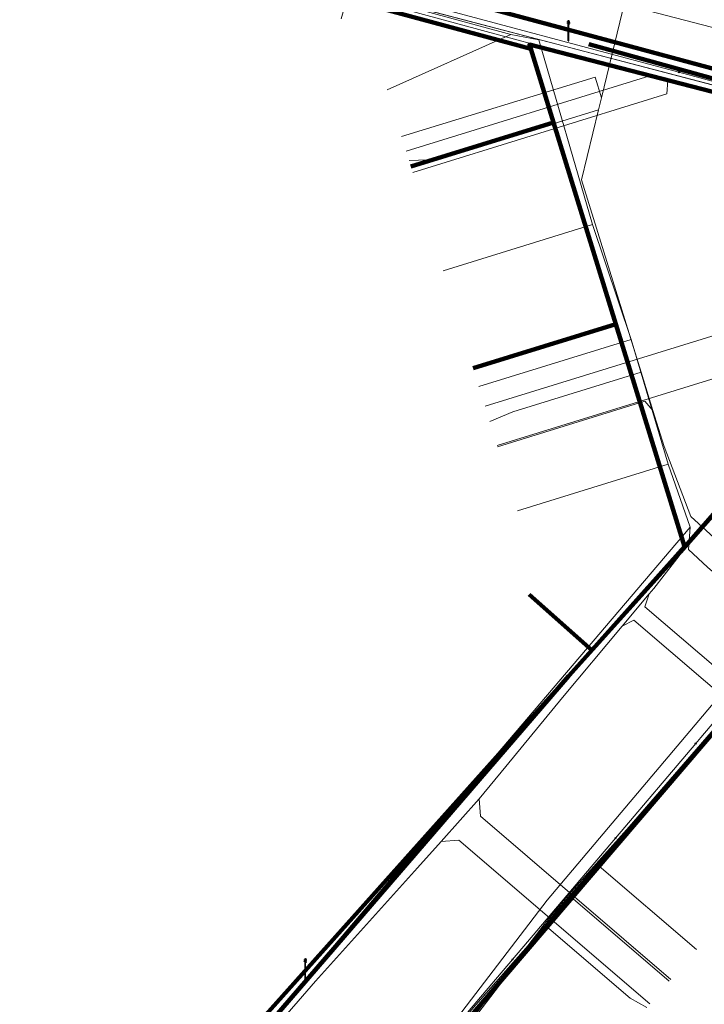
# Model space of a CAD drawing. Extents: x 152558 to 154479, y 462974 to 463683.
# Tile 256 of 638: x 153577 to 153604, y 463461 to 463501. Entities that reach past the tile are written whole.
import ezdxf
from ezdxf.lldxf.tags import DXFTag

# ---------------------------------------------------------------- set-up
doc = ezdxf.new("R2010")
doc.units = 0
doc.header["$LTSCALE"] = 0.2
doc.layers.get('0').update_dxf_attribs({"linetype": 'CONTINUOUS'})
for name, color, linetype, lineweight in [('B-RO-KL-DATA_COAXIAAL_7_ZIGGO BV-G', 90, 'KL-DATA-N', 18), ('B-RO-KL-DATA_DUCT_ZIGGO BV-G', 90, 'CONTINUOUS', 100), ('B-RO-KL-DATA_EUROFIBER NEDERLAND BV-G', 90, 'KL-DATA-N', 18), ('B-RO-KL-DATA_KABELBED_KPN BV-G', 90, 'CONTINUOUS', 100), ('B-RO-KL-DATA_KABELBED_ZIGGO BV-G', 90, 'CONTINUOUS', 100), ('B-RO-KL-DATA_REGGEFIBER OPERATOR BV-G', 90, 'KL-DATA-N', 18), ('B-RO-KL-ET_LS_400 V_STEDIN NETBEHEER BV-G', 190, 'KL-LS-N', 18), ('B-RO-KL-ET_LS_GEMEENTE AMERSFOORT-S', 190, 'CONTINUOUS', 25), ('B-RO-KL-GAS_LD_KOPER_22_0.1 BAR_STEDIN NETBEHEER BV-G', 50, 'KL-GAS-LD-N', 18), ('B-RO-KL-GAS_LD_PVC_110_0.1 BAR_STEDIN NETBEHEER BV-G', 50, 'KL-GAS-LD-N', 18), ('B-RO-KL-GAS_LD_PVC_63_0.1 BAR_STEDIN NETBEHEER BV-G', 50, 'KL-GAS-LD-N', 18), ('B-RO-KL-WATER_100_VITENS-G', 170, 'KL-WATER-N', 18), ('B-RO-KL-WATER_150_VITENS-G', 170, 'KL-WATER-N', 18), ('B-RO-KL-WATER_HULPSTUK_VITENS-S', 170, 'CONTINUOUS', 25)]:
    doc.layers.add(name, color=color, linetype=linetype, lineweight=lineweight)
doc.styles.add('NLCS-ISO', font='NLCS-ISO.ttf')
tags = doc.linetypes.add('KL-DATA-N', pattern='A,4,-1,[101,NLCS.SHX,S=0.5,R=0,X=0,Y=0],-1,4,-1,["D",Standard,S=1,R=0,X=-0.25,Y=-0.5],-1.5', length=12.5).pattern_tags.tags
tags[18] = DXFTag(74, 10)
tags = doc.linetypes.add('KL-GAS-LD-N', pattern='A,4,-1,[69,NLCS.SHX,S=0.5,R=0,X=0,Y=0],-1,4,-1,["L",Standard,S=1,R=0,X=0.25,Y=-0.5],-2', length=13).pattern_tags.tags
tags[18] = DXFTag(74, 10)
tags = doc.linetypes.add('KL-LS-N', pattern='A,4,-1,[103,NLCS.SHX,S=0.75,R=0,X=0,Y=0],-1,4,-1,["L",Standard,S=1,R=0,X=0,Y=-0.5],-2', length=13).pattern_tags.tags
tags[18] = DXFTag(74, 10)
doc.linetypes.add('KL-WATER-N', pattern='A,7,-0.5,[168,NLCS.SHX,S=0.75,R=0,X=0.75,Y=0],-2', length=9.5)

# ---------------------------------------------------------------- blocks, each defined once
blk = doc.blocks.new('SKL-WTB_HULP_OVERIG-SO')
at = {"color": 0, "linetype": 'ByBlock', "lineweight": 18}
for points in [[(-0.14, 0.14), (0.14, -0.14)], [(0.14, 0.14), (-0.14, -0.14)]]:
    blk.add_lwpolyline(points, dxfattribs=at)
at = {"color": 0, "linetype": 'ByBlock', "lineweight": 18, "style": 'NLCS-ISO', "flags": 1}
for tag, p in [('TYPE', (1.5, 0)), ('LABEL', (1.5, -1.5)), ('OMSCHRIJVING', (1.5, -3))]:
    blk.add_attdef(tag, p, '', height=1, dxfattribs=at)
blk = doc.blocks.new('SKL-ET_LS_MAST-SO')
for p, q in [((-0.05, 2.07), (0.05, 2.07)), ((-0.05, -2), (0.05, -2))]:
    blk.add_line(p, q)
for points in [[(-0.05, -2), (-0.05, 2.07)], [(0.05, -2), (0.05, 2.07)], [(-0.18, 1.76), (-0.22, 1.76), (-0.22, 1.84), (-0.18, 1.84), (-0.18, 1.79)], [(-0.18, 1.49), (-0.22, 1.49), (-0.22, 1.57), (-0.18, 1.57), (-0.18, 1.52)], [(-0.18, 1.79), (-0.05, 1.79)], [(-0.18, 1.76), (-0.05, 1.76)], [(-0.18, 1.52), (-0.05, 1.52)], [(-0.18, 1.49), (-0.05, 1.49)], [(0.18, 1.92), (0.05, 1.92)], [(0.18, 1.89), (0.05, 1.89)], [(0.18, 1.66), (0.05, 1.66)], [(0.18, 1.63), (0.05, 1.63)], [(0.18, 1.39), (0.05, 1.39)], [(0.18, 1.36), (0.05, 1.36)], [(0.18, 1.89), (0.22, 1.89), (0.22, 1.97), (0.18, 1.97), (0.18, 1.92)], [(0.18, 1.63), (0.22, 1.63), (0.22, 1.71), (0.18, 1.71), (0.18, 1.66)], [(0.18, 1.36), (0.22, 1.36), (0.22, 1.44), (0.18, 1.44), (0.18, 1.39)]]:
    blk.add_lwpolyline(points)

msp = doc.modelspace()

# ---------------------------------------------------------------- linework, layer by layer
at = {"layer": 'B-RO-KL-DATA_COAXIAAL_7_ZIGGO BV-G', "flags": 128}
for points in [[(153634.47, 463489.63), (153634.549, 463489.92), (153629.082, 463491.428), (153619.326, 463494.325), (153617.377, 463494.828), (153611.566, 463496.327), (153597.387, 463499.984), (153597.438, 463499.818), (153596.769, 463500), (153590.04, 463501.828), (153589.819, 463501.017)], [(153634.47, 463489.63), (153634.549, 463489.92), (153629.082, 463491.428), (153619.326, 463494.325), (153617.377, 463494.828), (153611.566, 463496.327), (153597.387, 463499.984), (153597.438, 463499.818), (153598.355, 463496.854), (153592.618, 463495.08)], [(153634.47, 463489.63), (153634.549, 463489.92), (153629.082, 463491.428), (153619.326, 463494.325), (153617.377, 463494.828), (153611.566, 463496.327), (153597.387, 463499.984), (153597.438, 463499.818), (153598.355, 463496.854), (153600.864, 463488.742), (153595.132, 463486.969)], [(153634.47, 463489.63), (153634.549, 463489.92), (153629.082, 463491.428), (153619.326, 463494.325), (153617.377, 463494.828), (153611.566, 463496.327), (153597.387, 463499.984), (153597.438, 463499.818), (153598.355, 463496.854), (153600.864, 463488.742), (153603.629, 463479.802), (153599.892, 463475.624), (153597.382, 463477.87)]]:
    msp.add_lwpolyline(points, dxfattribs=at)
at = {"layer": 'B-RO-KL-DATA_DUCT_ZIGGO BV-G', "flags": 128}
for points in [[(153704.065, 463471.708), (153697.779, 463473.352), (153695.49, 463473.95), (153685.747, 463476.912), (153680.615, 463478.247), (153673.812, 463480.006), (153667.703, 463481.586), (153661.594, 463483.165), (153656.665, 463484.439), (153647.3, 463486.861), (153637.218, 463489.648), (153636.424, 463489.867), (153617.456, 463495.112), (153617.377, 463494.828), (153597.387, 463499.984), (153597.438, 463499.818), (153590.04, 463501.828), (153537.693, 463516.201), (153526.197, 463519.103)], [(153704.065, 463471.708), (153697.779, 463473.352), (153695.49, 463473.95), (153685.747, 463476.912), (153680.615, 463478.247), (153673.812, 463480.006), (153667.703, 463481.586), (153661.594, 463483.165), (153656.665, 463484.439), (153647.3, 463486.861), (153637.218, 463489.648), (153636.424, 463489.867), (153635.898, 463489.548), (153634.549, 463489.92), (153629.082, 463491.428), (153619.326, 463494.325), (153617.377, 463494.828), (153597.387, 463499.984), (153597.438, 463499.818), (153590.04, 463501.828), (153537.693, 463516.201), (153526.197, 463519.103)], [(153526.197, 463519.103), (153537.693, 463516.201), (153590.04, 463501.828), (153597.438, 463499.818), (153597.387, 463499.984), (153617.377, 463494.828), (153619.326, 463494.325), (153629.082, 463491.428), (153634.549, 463489.92), (153635.898, 463489.548), (153636.424, 463489.867), (153637.218, 463489.648), (153647.3, 463486.861), (153656.665, 463484.439), (153661.594, 463483.165), (153667.703, 463481.586), (153673.812, 463480.006), (153680.615, 463478.247), (153685.747, 463476.912), (153695.49, 463473.95), (153697.779, 463473.352), (153704.065, 463471.708)], [(153526.197, 463519.103), (153537.693, 463516.201), (153590.04, 463501.828), (153597.438, 463499.818), (153597.387, 463499.984), (153617.377, 463494.828), (153619.326, 463494.325), (153629.082, 463491.428), (153634.549, 463489.92), (153635.898, 463489.548), (153636.424, 463489.867), (153637.218, 463489.648), (153647.3, 463486.861), (153656.665, 463484.439), (153661.594, 463483.165), (153667.703, 463481.586), (153673.812, 463480.006), (153680.615, 463478.247), (153685.747, 463476.912), (153695.49, 463473.95), (153697.779, 463473.352), (153704.065, 463471.708)], [(153526.197, 463519.103), (153537.693, 463516.201), (153590.04, 463501.828), (153597.438, 463499.818), (153597.387, 463499.984), (153617.377, 463494.828), (153619.326, 463494.325), (153629.082, 463491.428), (153634.549, 463489.92), (153635.898, 463489.548), (153636.424, 463489.867), (153637.218, 463489.648), (153647.3, 463486.861), (153656.665, 463484.439), (153661.594, 463483.165), (153667.703, 463481.586), (153673.812, 463480.006), (153680.615, 463478.247), (153685.747, 463476.912), (153695.49, 463473.95), (153697.779, 463473.352), (153704.065, 463471.708)], [(153704.065, 463471.708), (153697.779, 463473.352), (153695.49, 463473.95), (153685.747, 463476.912), (153680.615, 463478.247), (153673.812, 463480.006), (153667.703, 463481.586), (153661.594, 463483.165), (153656.665, 463484.439), (153647.3, 463486.861), (153637.218, 463489.648), (153636.424, 463489.867), (153635.898, 463489.548), (153634.549, 463489.92), (153629.082, 463491.428), (153619.326, 463494.325), (153617.377, 463494.828), (153597.387, 463499.984), (153597.438, 463499.818), (153590.04, 463501.828), (153537.693, 463516.201), (153526.197, 463519.103)], [(153526.197, 463519.103), (153537.693, 463516.201), (153590.04, 463501.828), (153597.438, 463499.818), (153597.387, 463499.984), (153617.377, 463494.828), (153617.456, 463495.112), (153636.424, 463489.867), (153637.218, 463489.648), (153647.3, 463486.861), (153656.665, 463484.439), (153661.594, 463483.165), (153667.703, 463481.586), (153673.812, 463480.006), (153680.615, 463478.247), (153685.747, 463476.912), (153695.49, 463473.95), (153697.779, 463473.352), (153704.065, 463471.708)], [(153704.065, 463471.708), (153697.779, 463473.352), (153695.49, 463473.95), (153685.747, 463476.912), (153680.615, 463478.247), (153673.812, 463480.006), (153667.703, 463481.586), (153661.594, 463483.165), (153656.665, 463484.439), (153647.3, 463486.861), (153637.218, 463489.648), (153636.424, 463489.867), (153635.898, 463489.548), (153634.549, 463489.92), (153629.082, 463491.428), (153619.326, 463494.325), (153617.377, 463494.828), (153597.387, 463499.984), (153597.438, 463499.818), (153590.04, 463501.828), (153537.693, 463516.201), (153526.197, 463519.103)], [(153704.065, 463471.708), (153697.779, 463473.352), (153695.49, 463473.95), (153685.747, 463476.912), (153680.615, 463478.247), (153673.812, 463480.006), (153667.703, 463481.586), (153661.594, 463483.165), (153656.665, 463484.439), (153647.3, 463486.861), (153637.218, 463489.648), (153636.424, 463489.867), (153635.898, 463489.548), (153634.549, 463489.92), (153629.082, 463491.428), (153619.326, 463494.325), (153617.377, 463494.828), (153597.387, 463499.984), (153597.438, 463499.818), (153590.04, 463501.828), (153537.693, 463516.201), (153526.197, 463519.103)], [(153704.065, 463471.708), (153697.779, 463473.352), (153695.49, 463473.95), (153685.747, 463476.912), (153680.615, 463478.247), (153673.812, 463480.006), (153667.703, 463481.586), (153661.594, 463483.165), (153656.665, 463484.439), (153647.3, 463486.861), (153637.218, 463489.648), (153636.424, 463489.867), (153635.898, 463489.548), (153634.549, 463489.92), (153629.082, 463491.428), (153619.326, 463494.325), (153617.377, 463494.828), (153597.387, 463499.984), (153597.438, 463499.818), (153590.04, 463501.828), (153537.693, 463516.201), (153526.197, 463519.103)], [(153704.065, 463471.708), (153697.779, 463473.352), (153695.49, 463473.95), (153685.747, 463476.912), (153680.615, 463478.247), (153673.812, 463480.006), (153667.703, 463481.586), (153661.594, 463483.165), (153656.665, 463484.439), (153647.3, 463486.861), (153637.218, 463489.648), (153636.424, 463489.867), (153635.898, 463489.548), (153634.549, 463489.92), (153629.082, 463491.428), (153619.326, 463494.325), (153617.377, 463494.828), (153597.387, 463499.984), (153597.438, 463499.818), (153590.04, 463501.828), (153537.693, 463516.201), (153526.197, 463519.103)]]:
    msp.add_lwpolyline(points, dxfattribs=at)
at = {"layer": 'B-RO-KL-DATA_EUROFIBER NEDERLAND BV-G', "flags": 128}
msp.add_lwpolyline([(153121.5, 463384.9), (153118.7, 463385.3), (153112.3, 463387), (153111.1, 463387.4), (153110.2, 463388.1), (153110.6, 463390.3), (153112.1, 463396.3), (153113.1, 463402.8), (153113.3, 463406.2), (153112.9, 463407.3), (153112.9, 463413.6), (153112, 463421.3), (153109.9, 463428.3), (153107.1, 463435.7), (153103.8, 463442.4), (153099.1, 463449.1), (153096, 463452.3), (153095, 463454.7), (153091.2, 463458.4), (153090.7, 463459.4), (153088.4, 463461), (153067.9, 463474.2), (153053.1, 463483.3), (153038.5, 463492.6), (153043.8, 463501), (153043.8, 463501.4), (153037.9, 463505.5), (153029.7, 463510.5), (153009.1, 463523.3), (153002.1, 463528), (152977.7, 463543.5), (152974.3, 463546.2), (152971.2, 463550.5), (152969, 463555.7), (152968.3, 463559.4), (152966.8, 463570.2), (152964.1, 463591.5), (152962.6, 463604.2), (152960.9, 463617.6), (152960.6, 463619.3), (152959.2, 463630.8), (152957.4, 463644.6), (152957.3, 463646.4), (152961.1, 463649), (152966, 463650.4), (152979, 463654.6), (152994.9, 463659.6), (152998.1, 463658.9), (153005.8, 463659.7), (153008.3, 463661), (153013.2, 463661.1), (153014.8, 463661.3), (153017.6, 463662.4), (153026.3, 463662.8), (153030.7, 463662.6), (153037.6, 463661.8), (153046.8, 463660.4), (153057.3, 463657.7), (153068.9, 463653.5), (153083.7, 463647.9), (153094.5, 463643.5), (153097.3, 463642.9), (153103.9, 463640.4), (153111.5, 463636.9), (153126.6, 463631.2), (153152.7, 463621), (153154.4, 463620.5), (153156.3, 463619.7), (153157.9, 463618.3), (153158.4, 463617.1), (153158, 463614.3), (153158, 463614), (153158.3, 463613.7), (153163.5, 463612.2), (153164.6, 463612.6), (153165.6, 463614.8), (153167, 463615.6), (153168.6, 463615.3), (153187.9, 463610), (153271.4, 463587.6), (153289.4, 463583), (153318.1, 463575.1), (153319.2, 463574.9), (153319.4, 463573.8), (153318.8, 463570), (153319.2, 463569.4), (153320, 463569.1), (153326.4, 463567.3), (153327, 463568.4), (153327.6, 463571.1), (153329, 463572.2), (153329.4, 463572.2), (153356.9, 463564.7), (153365.6, 463562.5), (153366, 463562.5), (153368.7, 463561.9), (153371.2, 463561), (153372.2, 463560.9), (153381.9, 463558.3), (153386.8, 463556.9), (153429.8, 463545.3), (153435.7, 463543.5), (153486.6, 463529.8), (153500.6, 463525.9), (153520.2, 463521), (153578.3, 463505.3), (153611.1, 463496.7), (153617.8, 463494.8), (153679.4, 463478.2), (153685.9, 463476.3), (153687.1, 463475), (153687.5, 463473.8), (153686.8, 463471.6), (153686.4, 463469.8), (153686.8, 463469.3), (153687.4, 463470.1), (153687.5, 463472.1), (153692.084, 463495.773)], dxfattribs=at)
at = {"layer": 'B-RO-KL-DATA_KABELBED_KPN BV-G', "flags": 128}
for points in [[(153685.074, 463477.601), (153682.79, 463478.201), (153673.235, 463480.736), (153629.797, 463492.263), (153620.769, 463494.698), (153615.136, 463496.217), (153601.12, 463500), (153590.076, 463502.98), (153537.903, 463516.973), (153520.871, 463521.268), (153500.281, 463526.798), (153500, 463526.873), (153491.802, 463529.075), (153490.368, 463529.46), (153489.22, 463529.768)], [(153583.424, 463456.556), (153598.958, 463474.589), (153603.444, 463479.566), (153605.289, 463481.662), (153606.26, 463483.074), (153607.167, 463484.529), (153611.925, 463481.698), (153610.039, 463478.778), (153607.935, 463476.01), (153604.51, 463471.994), (153588.024, 463452.727)]]:
    msp.add_lwpolyline(points, dxfattribs=at)
at = {"layer": 'B-RO-KL-DATA_KABELBED_ZIGGO BV-G', "flags": 128}
for points in [[(153590.04, 463501.828), (153597.438, 463499.818)], [(153597.438, 463499.818), (153597.387, 463499.984), (153617.377, 463494.828)], [(153598.355, 463496.854), (153597.438, 463499.818)], [(153599.775, 463500), (153617.456, 463495.112)], [(153592.618, 463495.08), (153598.355, 463496.854)], [(153600.864, 463488.742), (153598.355, 463496.854)], [(153600.864, 463488.742), (153595.132, 463486.969)], [(153599.892, 463475.624), (153603.629, 463479.802), (153600.864, 463488.742)], [(153599.892, 463475.624), (153597.382, 463477.87)], [(153583.837, 463457.674), (153599.892, 463475.624)]]:
    msp.add_lwpolyline(points, dxfattribs=at)
at = {"layer": 'B-RO-KL-DATA_REGGEFIBER OPERATOR BV-G', "flags": 128}
for points in [[(153140, 463381), (153138.4, 463380.7), (153121.4, 463384.1), (153118.7, 463385.3), (153117.1, 463385.7), (153112.3, 463387), (153111.1, 463387.4), (153110.2, 463388.1), (153110.6, 463390.3), (153112.1, 463396.3), (153112.9, 463401.5), (153113.1, 463402.8), (153113.3, 463406.2), (153112.9, 463407.3), (153112.9, 463411.3), (153112.9, 463413.6), (153112, 463421.3), (153109.9, 463428.3), (153107.4, 463434.8), (153107.1, 463435.7), (153103.8, 463442.4), (153103.5, 463442.9), (153099.1, 463449.1), (153096.6, 463452.6), (153095, 463454.7), (153092.7, 463456.9), (153091.2, 463458.4), (153090.7, 463459.4), (153088.4, 463461), (153082.5, 463464.8), (153082.1, 463465.1), (153076.7, 463468.6), (153069.4, 463473.2), (153067.6, 463473.8), (153060.6, 463478.7), (153053.1, 463483.3), (153044.5, 463488.8), (153038.5, 463492.6), (153038.9, 463493.3), (153043.2, 463500), (153043.8, 463501), (153043.8, 463501.4), (153040.5, 463503.7), (153037.9, 463505.5), (153029.7, 463510.5), (153009.1, 463523.3), (153002.1, 463528), (152991.4, 463534.8), (152977.7, 463543.5), (152974.3, 463546.2), (152971.2, 463550.5), (152969, 463555.7), (152968.3, 463559.4), (152966.8, 463570.2), (152966.5, 463572.7), (152966, 463577), (152965.4, 463581.3), (152964.9, 463585.6), (152964.4, 463589.9), (152964.1, 463591.5), (152962.6, 463604.2), (152960.7, 463618.5), (152960.6, 463619.3), (152959.1, 463631.7), (152958.8, 463633.6), (152957.4, 463644.6), (152957.4, 463645.5), (152957.3, 463646.4), (152957.8, 463646.6), (152959.3, 463646.9), (152959.9, 463647), (152960.4, 463646.6), (152960.4, 463646.9), (152960.4, 463648.3), (152961.1, 463649), (152966, 463650.4), (152979, 463654.6), (152994.9, 463659.6), (152996, 463659.4), (152998.1, 463658.9), (153003.5, 463659.5), (153005.8, 463659.7), (153008.3, 463661), (153013.2, 463661.1), (153014.8, 463661.3), (153017.6, 463662.4), (153026.3, 463662.8), (153030.8, 463662.5), (153037.6, 463661.8), (153046.8, 463660.4), (153057.3, 463657.7), (153063.3, 463655.5), (153083.7, 463647.9), (153094.5, 463643.5), (153096.2, 463643.1), (153097.3, 463642.9), (153098.1, 463642.6), (153103.9, 463640.4), (153106.4, 463639.2), (153113, 463636.4), (153130.3, 463629.7), (153146.5, 463623.4), (153152.7, 463621), (153154.4, 463620.5), (153156.3, 463619.7), (153156.6, 463619.4), (153157.9, 463618.3), (153158.4, 463617.1), (153158, 463614.3), (153158, 463614), (153158.3, 463613.7), (153163.5, 463612.2), (153164.6, 463612.6), (153165.6, 463614.8), (153167, 463615.6), (153168.6, 463615.3), (153187.9, 463610), (153209.5, 463604.2), (153244.2, 463594.8), (153247.7, 463593.9), (153272.9, 463587.2), (153287.4, 463583.5), (153310.9, 463577.1), (153318.1, 463575.1), (153319.2, 463574.9), (153319.4, 463573.8), (153319, 463571.1), (153318.8, 463570), (153319.2, 463569.4), (153320, 463569.1), (153325.9, 463567.4), (153326.4, 463567.3), (153326.7, 463567.9), (153327, 463568.4), (153327.6, 463571.1), (153329, 463572.2), (153329.4, 463572.2), (153331.9, 463571.6), (153353.8, 463565.6), (153365.6, 463562.5), (153366, 463562.5), (153368.7, 463561.9), (153371.2, 463561), (153372.2, 463560.9), (153381.9, 463558.3), (153386.8, 463556.9), (153387.6, 463556.7), (153411.5, 463550.2), (153432.6, 463544.5), (153435.7, 463543.5), (153444.9, 463541), (153459.6, 463537.1), (153486.6, 463529.8), (153494.7, 463527.5), (153500.6, 463525.9), (153520.2, 463521), (153536.3, 463516.6), (153578.3, 463505.3), (153611.1, 463496.7), (153617.8, 463494.8), (153629.3, 463491.7), (153642.5, 463488.1), (153659.8, 463483.5), (153679.4, 463478.2), (153685.9, 463476.3), (153687.1, 463475), (153687.5, 463473.8), (153686.8, 463471.8), (153686.8, 463471.6), (153686.4, 463469.8), (153686.8, 463469.3), (153687.4, 463470.1), (153687.5, 463472.1), (153692.127, 463495.761)], [(153326.396, 463567.308), (153326.742, 463567.867), (153326.964, 463568.38), (153327.637, 463571.139), (153329.002, 463572.153), (153329.369, 463572.22), (153331.853, 463571.569), (153353.834, 463565.572), (153365.559, 463562.476), (153366.008, 463562.501), (153368.674, 463561.901), (153371.164, 463560.977), (153372.201, 463560.857), (153381.856, 463558.294), (153386.767, 463556.909), (153387.643, 463556.672), (153411.517, 463550.236), (153432.619, 463544.466), (153435.699, 463543.548), (153444.921, 463541.03), (153459.6, 463537.129), (153486.624, 463529.81), (153494.661, 463527.511), (153500.641, 463525.899), (153520.178, 463521.018), (153536.299, 463516.561), (153578.259, 463505.294), (153611.112, 463496.701), (153617.773, 463494.781), (153629.293, 463491.718), (153642.495, 463488.08), (153659.826, 463483.533), (153679.376, 463478.154), (153685.945, 463476.294), (153687.121, 463475.025), (153687.507, 463473.843), (153686.84, 463471.798), (153686.799, 463471.613)], [(153509.89, 463522.693), (153510.118, 463523.463), (153513.537, 463522.554), (153513.611, 463522.534), (153519.439, 463520.983), (153541.542, 463515.113), (153546.086, 463513.938), (153552.385, 463512.259), (153558.576, 463510.517), (153564.39, 463508.947), (153573.243, 463506.759), (153596.636, 463500.387), (153597.771, 463500.169), (153599.926, 463492.747), (153601.481, 463488.126), (153602.97, 463483.112), (153603.855, 463480.574), (153603.783, 463479.678), (153604.552, 463478.973), (153607.619, 463476.334), (153607.892, 463476.125)], [(153573.243, 463506.759), (153596.636, 463500.387)], [(153591.668, 463498.167), (153596.636, 463500.387)], [(153596.636, 463500.387), (153597.771, 463500.169), (153599.926, 463492.747)], [(153593.919, 463490.889), (153599.926, 463492.747)], [(153599.926, 463492.747), (153601.481, 463488.126)], [(153595.359, 463486.232), (153601.481, 463488.126)], [(153601.481, 463488.126), (153602.97, 463483.112)], [(153602.97, 463483.112), (153603.855, 463480.574), (153584.799, 463458.197)], [(153596.905, 463481.236), (153602.97, 463483.112)], [(153580.309, 463444.065), (153582.985, 463447.076), (153585.311, 463449.797), (153595.239, 463461.375), (153597.337, 463463.757), (153600.093, 463467.027), (153605.046, 463472.736), (153606.336, 463474.312), (153607.892, 463476.125)], [(153600.093, 463467.027), (153605.046, 463472.736)], [(153595.239, 463461.375), (153597.337, 463463.757), (153600.093, 463467.027)], [(153600.093, 463467.027), (153604.103, 463463.593)]]:
    msp.add_lwpolyline(points, dxfattribs=at)
at = {"layer": 'B-RO-KL-ET_LS_400 V_STEDIN NETBEHEER BV-G', "flags": 128}
for points in [[(153623.621, 463373.673), (153625.431, 463382.952), (153624.977, 463383.036), (153612.127, 463384.391), (153606.523, 463385.951), (153598.441, 463392.511), (153590.648, 463399.642), (153588.277, 463404.9), (153585.013, 463414.11), (153582.419, 463421.79), (153578.165, 463432.788), (153578.187, 463433.779), (153578.232, 463434.672), (153578.302, 463435.578), (153578.401, 463436.523), (153578.531, 463437.496), (153578.682, 463438.427), (153578.904, 463439.571), (153579.069, 463440.31), (153579.288, 463441.182), (153579.529, 463442.05), (153579.795, 463442.917), (153580.234, 463444.192), (153583.708, 463448.252), (153588.123, 463452.71), (153594.747, 463460.284), (153598.525, 463465.228), (153608.673, 463476.626), (153603.874, 463481.003), (153602.804, 463483.824), (153602.355, 463485.275), (153601.881, 463486.808), (153599.488, 463494.541), (153600.169, 463497.36), (153600.286, 463497.846), (153601.438, 463502.615), (153604.733, 463514.164), (153604.734, 463514.257), (153604.684, 463514.433), (153604.574, 463514.579), (153604.42, 463514.676), (153604.331, 463514.7), (153584.19, 463519.87), (153585.066, 463523.026)], [(153623.936, 463495.702), (153596.381, 463502.859), (153593.048, 463503.725), (153590.711, 463504.34), (153571.314, 463509.574), (153570.186, 463509.879), (153569.396, 463510.092), (153566.448, 463510.887), (153565.469, 463511.151), (153559.122, 463512.864), (153556.31, 463513.623), (153554.778, 463514.036), (153553.278, 463514.441), (153547.434, 463516.018), (153542.944, 463517.23), (153541.338, 463517.663), (153531.109, 463520.424)], [(153592.251, 463496.282), (153600.03, 463498.678), (153600.286, 463497.846)], [(153593.689, 463495.356), (153600.169, 463497.36)], [(153592.549, 463495.318), (153593.689, 463495.356)], [(153578.308, 463439.137), (153578.749, 463439.059), (153578.94, 463439.969), (153579.207, 463441.071), (153579.42, 463441.854), (153579.672, 463442.695), (153580.19, 463444.219), (153581.796, 463446.095), (153582.371, 463446.767), (153583.67, 463448.285), (153584.739, 463449.364), (153584.757, 463449.382), (153585.647, 463450.281), (153588.086, 463452.744), (153588.735, 463453.487), (153594.711, 463460.32), (153596.534, 463462.705), (153597.983, 463464.602), (153598.486, 463465.26), (153598.955, 463465.787), (153601.074, 463468.167), (153604.265, 463471.751), (153604.387, 463471.888), (153605.644, 463473.299), (153606.542, 463474.307), (153608.143, 463476.106), (153609.499, 463477.629), (153611.139, 463479.628), (153612.208, 463480.931), (153613.173, 463482.107), (153613.817, 463482.892), (153617.877, 463487.842), (153619.232, 463489.494), (153619.918, 463490.33), (153620.079, 463490.562), (153620.215, 463490.756), (153620.453, 463491.217), (153620.63, 463491.704), (153620.741, 463492.21), (153620.785, 463492.726), (153620.746, 463492.886), (153620.655, 463493.116)], [(153620.248, 463491.811), (153598.1, 463465.578), (153594.324, 463460.637), (153587.72, 463453.085), (153583.302, 463448.624), (153579.75, 463444.474), (153579.413, 463443.514), (153579.151, 463442.703), (153578.89, 463441.818), (153578.628, 463440.821)], [(153596.722, 463485.212), (153601.881, 463486.808)], [(153596.108, 463483.813), (153602.031, 463485.646), (153602.355, 463485.275)], [(153595.796, 463484.821), (153596.722, 463485.212)], [(153603.009, 463462.316), (153598.955, 463465.787)], [(153601.442, 463461.639), (153597.983, 463464.602)], [(153602.11, 463461.265), (153601.442, 463461.639)]]:
    msp.add_lwpolyline(points, dxfattribs=at)
at = {"layer": 'B-RO-KL-GAS_LD_KOPER_22_0.1 BAR_STEDIN NETBEHEER BV-G', "flags": 128}
for points in [[(153592.431, 463495.7), (153602.229, 463498.731)], [(153592.697, 463494.84), (153602.909, 463497.999), (153602.952, 463498.535)], [(153595.605, 463485.437), (153609.416, 463489.71)], [(153596.094, 463483.857), (153608.024, 463487.547), (153608.362, 463487.128)], [(153610.774, 463469.894), (153602.032, 463477.379), (153602.201, 463477.893)], [(153610.319, 463469.362), (153601.583, 463476.842), (153601.111, 463476.589)], [(153603.074, 463462.392), (153595.415, 463468.949), (153595.362, 463469.652)], [(153602.229, 463461.404), (153594.547, 463467.984), (153593.833, 463467.937)]]:
    msp.add_lwpolyline(points, dxfattribs=at)
at = {"layer": 'B-RO-KL-GAS_LD_PVC_110_0.1 BAR_STEDIN NETBEHEER BV-G', "flags": 128}
msp.add_lwpolyline([(153569.923, 463507.447), (153572.986, 463506.64), (153589.265, 463502.236), (153592.192, 463501.444), (153595.505, 463500.548), (153602.229, 463498.731), (153602.952, 463498.535), (153610.979, 463496.366)], dxfattribs=at)
at = {"layer": 'B-RO-KL-GAS_LD_PVC_63_0.1 BAR_STEDIN NETBEHEER BV-G', "flags": 128}
msp.add_lwpolyline([(153566.797, 463437.035), (153567.563, 463438.216), (153569.735, 463440.92), (153571.344, 463442.463), (153571.362, 463442.482), (153572.55, 463443.731), (153573.033, 463444.239), (153573.153, 463444.365), (153573.755, 463444.999), (153574.04, 463445.299), (153575.446, 463446.778), (153575.945, 463447.371), (153577.866, 463449.655), (153578.198, 463450.049), (153579.488, 463451.583), (153579.545, 463451.651), (153580.372, 463452.612), (153580.825, 463453.135), (153588.787, 463462.325), (153592.885, 463466.883), (153593.833, 463467.937), (153595.362, 463469.652), (153596.437, 463470.955), (153598.724, 463473.725), (153601.111, 463476.589), (153602.201, 463477.893), (153602.384, 463478.112), (153604.886, 463481.322), (153606.021, 463483), (153607.155, 463484.678), (153607.572, 463485.454), (153607.815, 463485.907), (153607.989, 463486.229), (153608.046, 463486.366), (153608.362, 463487.128), (153609.318, 463489.429), (153609.416, 463489.71), (153610.363, 463492.419), (153610.95, 463495.132)], dxfattribs=at)
at = {"layer": 'B-RO-KL-WATER_100_VITENS-G', "flags": 128}
msp.add_lwpolyline([(153608.997, 463486.682), (153608.691, 463485.638), (153608.862, 463484.867), (153610.155, 463479.046), (153607.72, 463476.176), (153604.283, 463472.125), (153604.073, 463471.877), (153600.844, 463468.072), (153596.703, 463463.192), (153588.704, 463453.766), (153587.658, 463452.533), (153585.624, 463450.136), (153585.191, 463449.626), (153581.887, 463445.732), (153580.101, 463443.627), (153579.695, 463442.6), (153579.288, 463441.572)], dxfattribs=at)
at = {"layer": 'B-RO-KL-WATER_150_VITENS-G', "flags": 128}
msp.add_lwpolyline([(153495.108, 463527.795), (153515.126, 463522.449), (153518.796, 463521.469), (153521.283, 463520.805), (153540.763, 463515.601), (153546.862, 463513.972), (153552.712, 463512.41), (153558.562, 463510.848), (153564.91, 463509.153), (153570.76, 463507.591), (153590.177, 463502.406), (153592.606, 463501.757), (153595.968, 463500.859), (153603.402, 463498.874), (153605.237, 463498.384)], dxfattribs=at)

# ---------------------------------------------------------------- block references
at = {"layer": 'B-RO-KL-ET_LS_GEMEENTE AMERSFOORT-S', "xscale": 0.2, "yscale": 0.2, "zscale": 0.2}
for p in [(153598.96, 463500.537), (153588.375, 463462.813)]:
    msp.add_blockref('SKL-ET_LS_MAST-SO', p, dxfattribs=at)
at = {"layer": 'B-RO-KL-WATER_HULPSTUK_VITENS-S', "xscale": 0.2, "yscale": 0.2, "zscale": 0.2}
for p in [(153603.402, 463498.874), (153603.402, 463498.874), (153604.073, 463471.877), (153600.844, 463468.072), (153596.703, 463463.192)]:
    msp.add_blockref('SKL-WTB_HULP_OVERIG-SO', p, dxfattribs=at)

doc.saveas('drawing.dxf')
